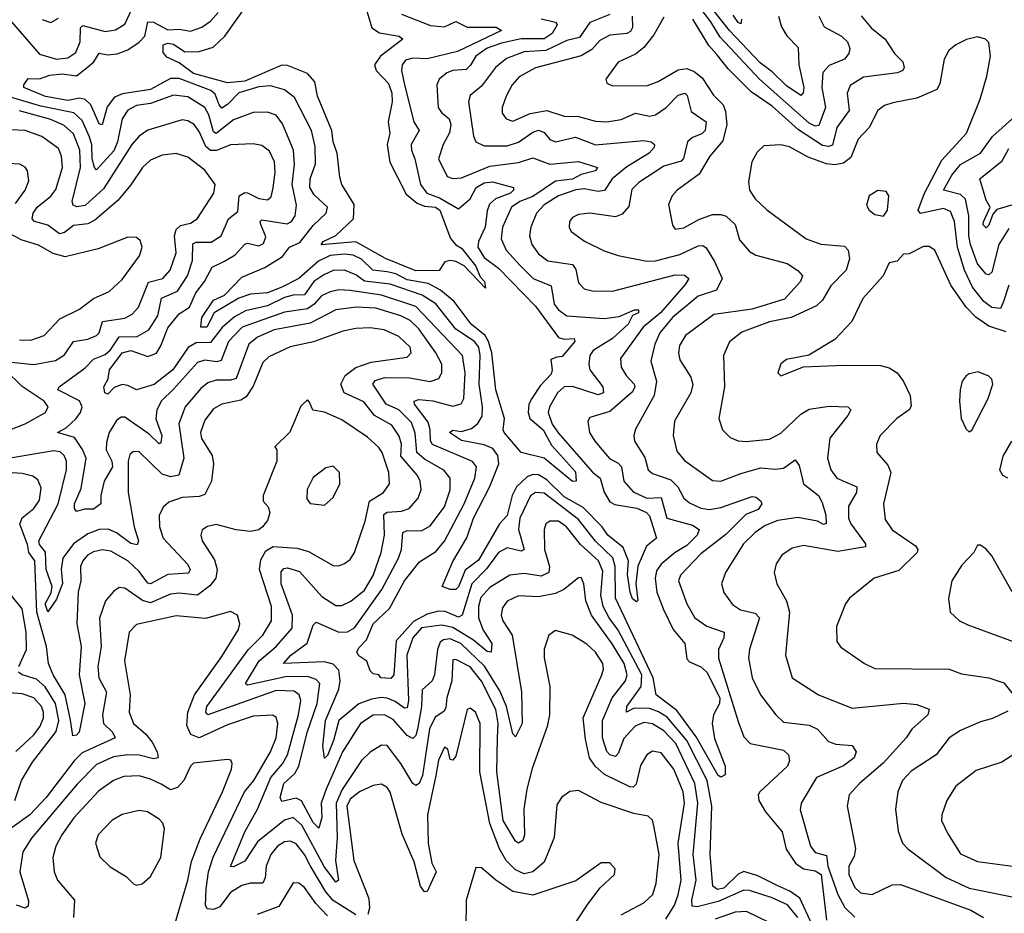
# Model space of a CAD drawing. Extents: x 1443846 to 1577407, y 839182 to 927291.
# Tile 430 of 535: x 1519406 to 1522859, y 914799 to 917933. Entities that reach past the tile are written whole.
import ezdxf

# ---------------------------------------------------------------- set-up
doc = ezdxf.new("R2010")
doc.units = 0

msp = doc.modelspace()

# ---------------------------------------------------------------- linework, layer by layer
at = {"layer": '0CON20XD'}
for points in [[(1522067.2, 917945), (1522078, 917908), (1522096.6, 917876.6), (1522135.6, 917835), (1522138.1, 917775), (1522155.4, 917695), (1522153.7, 917676.3), (1522145, 917666.9), (1522095, 917700.9), (1522045, 917750.4), (1522002.2, 917782.2), (1521894.9, 917894.9), (1521725, 918110.2)], [(1522207.8, 917945), (1522227.6, 917907.6), (1522287.9, 917875), (1522308.8, 917855), (1522317.6, 917832.4), (1522313.1, 917815), (1522297.8, 917795), (1522245, 917772.9), (1522222.5, 917747.5), (1522218.4, 917695), (1522231.3, 917625), (1522208.2, 917561.8), (1522195, 917559.4), (1522175, 917570.3), (1522000.7, 917725), (1521862.1, 917872.1), (1521829.5, 917925), (1521754.3, 918024.3)], [(1519355, 917939.3), (1519377.3, 917925), (1519475, 917812.5), (1519535, 917794.4), (1519575, 917799), (1519602.4, 917817.6), (1519617.3, 917855), (1519619, 917905), (1519627.4, 917912.6), (1519705, 917891.9), (1519742.1, 917897.9), (1519775, 917916.9), (1519801, 917975)], [(1520613.6, 917995), (1520641.1, 917905), (1520667.3, 917887.3), (1520736.2, 917875), (1520750, 917865), (1520670.6, 917805), (1520650, 917775), (1520655.6, 917755), (1520699.7, 917709.7), (1520710.8, 917675), (1520711.6, 917645), (1520697.5, 917575), (1520703.8, 917535), (1520694.9, 917495), (1520703.8, 917433.8), (1520760.7, 917320.7), (1520799.5, 917289.5), (1520825, 917279.6), (1520864.5, 917275), (1520879.5, 917265), (1520916.1, 917166.1), (1520935, 917143.6), (1520955, 917132.1), (1521005, 917069.1), (1521020.9, 917030.9), (1521035.6, 917014.4), (1521038.8, 916991.2), (1520965, 917069.4), (1520935, 917085.6), (1520915, 917088.8), (1520896.4, 917083.6), (1520877, 917053), (1520795, 917052.4), (1520688.4, 917095), (1520585, 917154.3), (1520463.1, 917143.1), (1520469.6, 917155), (1520515, 917175.7), (1520575.9, 917235), (1520579.1, 917285), (1520535.4, 917355), (1520528.9, 917381.1), (1520519.5, 917465), (1520504.9, 917504.9), (1520500.2, 917545), (1520450.2, 917665), (1520441.4, 917715), (1520415, 917744.8), (1520345, 917772.4), (1520325, 917773.9), (1520195, 917717.3), (1520135, 917711.5), (1520015, 917743.8), (1519965, 917782.1), (1519922, 917802), (1519908.5, 917818.5), (1519909.3, 917845), (1519925, 917851.2), (1519945, 917847.3), (1519985, 917820.7), (1520035, 917821.1), (1520083.7, 917836.3), (1520124.9, 917875.1), (1520199.8, 917980.2)], [(1520745, 917951.8), (1520846.8, 917913.2), (1520895, 917907.5), (1520935, 917926.6), (1520975, 917907.1), (1521076.4, 917906.4), (1521095.5, 917895), (1520941.1, 917821.1), (1520835, 917795.7), (1520785, 917798.1), (1520758.6, 917791.4), (1520746.6, 917775), (1520744.7, 917755.3), (1520754.8, 917705), (1520788, 917575), (1520806.2, 917545), (1520779.2, 917495), (1520779.5, 917475), (1520792, 917445), (1520811.6, 917355), (1520833.8, 917325), (1520877.8, 917307.8), (1520945, 917269.3), (1520985.1, 917304.9), (1521006.8, 917345), (1521035, 917360.7), (1521064.3, 917364.3), (1521138.1, 917345), (1521137.1, 917335), (1521126.6, 917325), (1521074.9, 917305.1), (1521053.8, 917286.2), (1521045, 917263.1), (1521037.6, 917205), (1521014.7, 917155), (1521012.2, 917135), (1521035, 917098.8), (1521085, 917061.7), (1521215, 916928.8), (1521295, 916818), (1521315, 916812.3), (1521350, 916815), (1521352.1, 916805), (1521307.9, 916752.1), (1521289, 916749), (1521268.1, 916741.9), (1521273.6, 916705), (1521270.1, 916689.9), (1521231.5, 916648.5), (1521202, 916605), (1521191.9, 916585), (1521188.4, 916555), (1521194.4, 916534.4), (1521241.7, 916495), (1521270.8, 916440.8), (1521355, 916348), (1521357.3, 916315), (1521345, 916313.3), (1521245.2, 916395.2), (1521165, 916415.3), (1521105.3, 916485.3), (1521101.3, 916495), (1521106.1, 916535), (1521075.3, 916635), (1521061.7, 916765), (1521050.4, 916805), (1521037.7, 916825), (1520988.8, 916865), (1520929.7, 916945), (1520881.9, 916985), (1520837.8, 917007.8), (1520765, 917020.4), (1520725, 917042.3), (1520695, 917048.6), (1520643.7, 917055), (1520605, 917093.6), (1520575, 917107.6), (1520545, 917111.2), (1520495, 917105.9), (1520453.8, 917086.2), (1520385, 917025.8), (1520325.3, 916994.7), (1520275, 916974.7), (1520215, 916970.6), (1520173.8, 916956.2), (1520087.6, 916905), (1520061.8, 916855), (1520040.9, 916855), (1520045, 916889.1), (1520085, 916949.8), (1520123.6, 916966.4), (1520185, 917030), (1520265, 917064.1), (1520327.9, 917102.1), (1520352.1, 917135), (1520388, 917152), (1520435, 917211.6), (1520480.4, 917255), (1520485.5, 917275), (1520438.3, 917318.3), (1520423.8, 917345), (1520424.8, 917375), (1520443, 917427), (1520442.3, 917487.8), (1520428.7, 917545), (1520370, 917660), (1520335, 917686.8), (1520285, 917701), (1520245, 917698), (1520173.8, 917676.2), (1520135, 917635.2), (1520115, 917623.3), (1520105, 917633.9), (1520091.6, 917671.6), (1520076.2, 917685), (1519965, 917726.6), (1519935, 917726.8), (1519865, 917687.8), (1519766.6, 917673.4), (1519738.1, 917661.9), (1519712.5, 917627.5), (1519695, 917564.4), (1519685, 917568.2), (1519655.7, 917635), (1519635, 917653.7), (1519615, 917657.9), (1519575, 917649.8), (1519496.5, 917663.5), (1519420.6, 917695), (1519420, 917705), (1519435, 917726.5), (1519475, 917725.6), (1519511.9, 917738.1), (1519555, 917743.6), (1519605, 917736), (1519642.6, 917765), (1519666.1, 917785), (1519684.4, 917815.6), (1519715, 917809.5), (1519747.2, 917812.8), (1519785, 917827.8), (1519825, 917853.9), (1519844.3, 917875.7), (1519855, 917925.3), (1519875, 917924.5), (1519925, 917896.9), (1519965, 917899.3), (1520005, 917893), (1520045, 917906.7), (1520075, 917927.4), (1520101.9, 917958.1)], [(1519485, 917933.9), (1519515, 917923.1), (1519541.7, 917938.2)], [(1521235, 917936.6), (1521284.7, 917924.7), (1521290.4, 917915), (1521273.5, 917885), (1521245, 917866.4), (1521165, 917865.7), (1521095, 917851.1), (1521045, 917833.4), (1521005.9, 917805), (1520986.4, 917773.6), (1520971.1, 917758.9), (1520925, 917755.2), (1520903.3, 917746.7), (1520877.3, 917725), (1520868.2, 917705), (1520873.4, 917625), (1520885, 917607.1), (1520912.4, 917585), (1520918.3, 917565), (1520913.3, 917536.7), (1520890.8, 917495), (1520874.2, 917445), (1520905, 917383.1), (1520925, 917376.6), (1520955, 917378.8), (1521055, 917419.5), (1521155, 917432.5), (1521205, 917448.6), (1521265, 917426.9), (1521365, 917435.7), (1521432.2, 917415), (1521425, 917403.2), (1521375, 917389.6), (1521345, 917373.7), (1521285, 917366.3), (1521205, 917312.9), (1521159.3, 917295), (1521130.8, 917275), (1521099, 917205), (1521094.2, 917165), (1521112.3, 917125), (1521160.6, 917070.6), (1521206.6, 917025), (1521269.4, 916999.4), (1521280.4, 916935), (1521295.3, 916915), (1521325, 916894.8), (1521455, 916884.8), (1521507.7, 916892.3), (1521562, 916915), (1521575.8, 916915), (1521575.4, 916905), (1521554.3, 916895.7), (1521539.8, 916865), (1521485, 916814.5), (1521417.2, 916772.8), (1521405.7, 916755), (1521401.2, 916725), (1521405.8, 916705), (1521451.3, 916645), (1521453.6, 916625), (1521435, 916616.9), (1521345, 916647.1), (1521315, 916645.3), (1521292, 916625), (1521263.9, 916575), (1521259.2, 916555), (1521273.1, 916515), (1521295, 916483), (1521415, 916345.9), (1521441.6, 916325), (1521455.8, 916275.8), (1521475, 916242.7), (1521492.8, 916232.8), (1521570.3, 916220.3), (1521604.3, 916205), (1521615, 916192.6), (1521639.2, 916115), (1521603.8, 916086.2), (1521573.1, 916016.9), (1521566, 915955), (1521573.3, 915896.7), (1521568.8, 915891.2), (1521555, 915902.5), (1521546.2, 915925), (1521537.7, 915987.7), (1521540.6, 916035), (1521522.3, 916082.3), (1521468.3, 916125), (1521448.9, 916155), (1521382, 916222), (1521315, 916259.7), (1521255, 916319.6), (1521225, 916337.1), (1521205, 916337.6), (1521185, 916330), (1521148.4, 916295), (1521133, 916265), (1521115.1, 916194.9), (1521088.3, 916165), (1521015, 916037.5), (1520967.5, 916002.5), (1520945, 915944.6), (1520935, 915935.3), (1520915, 915934.3), (1520887.5, 915945), (1520925, 916033.1), (1520973.7, 916116.3), (1520997.8, 916185), (1521054.4, 916295.6), (1521085.8, 916375), (1521083, 916405), (1521065, 916429.5), (1521035, 916442.2), (1520955, 916457), (1520913.3, 916485), (1520925, 916493.6), (1520955, 916489.4), (1520990.8, 916499.2), (1521013, 916517), (1521027.7, 916542.3), (1521028.9, 916575), (1521017.3, 916655), (1521021.1, 916755), (1521015.4, 916785), (1521000.4, 916805), (1520935, 916847.8), (1520865, 916936.3), (1520817.1, 916967.1), (1520705, 917005.1), (1520615, 917015.6), (1520585, 917038.2), (1520545, 917054.8), (1520505, 917053.8), (1520472.2, 917037.8)], [(1521475, 917950.7), (1521405, 917922.6), (1521369.5, 917870.5), (1521325, 917859.5), (1521250.6, 917825), (1521175, 917820.3), (1521112.8, 917797.2), (1521074.5, 917765.5), (1521025, 917699.7), (1520985, 917666.7), (1520980.3, 917645), (1520996.9, 917525), (1521005, 917504.5), (1521035, 917490.5), (1521115, 917490.5), (1521155, 917503.1), (1521205, 917538.4), (1521225, 917545.6), (1521245, 917536.9), (1521265, 917512.5), (1521285, 917504.8), (1521355, 917521.4), (1521425, 917494.5), (1521595, 917509.7), (1521620, 917505), (1521631.9, 917495), (1521630.9, 917485), (1521613.5, 917465), (1521535, 917417.5), (1521484, 917375), (1521456.3, 917333.7), (1521435, 917330), (1521385, 917339.7), (1521355.9, 917335.9), (1521295, 917314.8), (1521245, 917283.7), (1521218.2, 917255), (1521198.1, 917205), (1521193.8, 917175), (1521202.1, 917145), (1521225, 917111.6), (1521257.6, 917087.6), (1521345, 917074.2), (1521356.6, 917056.6), (1521365, 917010), (1521385, 916988.8), (1521415, 916981.6), (1521485, 916980.5), (1521705, 917038.3), (1521737.2, 917037.2), (1521752, 917025), (1521741.3, 917005), (1521653, 916905), (1521592.5, 916855), (1521513.3, 916745), (1521514.6, 916715), (1521532.5, 916685), (1521560.9, 916655), (1521563.2, 916645), (1521555, 916627.5), (1521475, 916559.5), (1521405, 916537.5), (1521397.8, 916525), (1521404.1, 916485), (1521422.3, 916455), (1521473.9, 916393.9), (1521505, 916377.7), (1521516.7, 916365), (1521524.3, 916314.3), (1521557.1, 916277.1), (1521605, 916254.6), (1521655, 916256.9), (1521675.2, 916185.2), (1521765, 916160.7), (1521789.1, 916145), (1521781.9, 916125), (1521745, 916089), (1521704.7, 916065), (1521655, 916023.2), (1521639.2, 916000.8), (1521633.8, 915975), (1521640.5, 915925), (1521664, 915865), (1521697.8, 915795), (1521738.2, 915745), (1521745, 915692.2), (1521755, 915681), (1521795, 915664.2), (1521815, 915645.1), (1521861.2, 915555), (1521859.7, 915535), (1521839.4, 915495), (1521834.7, 915465), (1521842.8, 915412.8), (1521880.3, 915315), (1521880, 915285), (1521865, 915277.1), (1521855, 915282.9), (1521778.5, 915418.5), (1521710.6, 915510.6), (1521637.8, 915565), (1521627.1, 915625), (1521494.9, 915905), (1521494.3, 916015), (1521485.7, 916045.7), (1521424.6, 916104.6), (1521365, 916180.6), (1521245, 916272.1), (1521215, 916275.2), (1521196.8, 916263.2), (1521160.2, 916185), (1521154.8, 916145), (1521174.5, 916075), (1521165, 916069.1), (1521115, 916081), (1521085, 916064.7), (1521042.3, 916007.7), (1520990.9, 915955), (1520958.1, 915845)], [(1521554.1, 917945), (1521554.9, 917905.1), (1521548.3, 917891.7), (1521535, 917884.2), (1521475, 917878.8), (1521440.2, 917859.8), (1521411.9, 917828.1), (1521375, 917806.3), (1521215, 917764.1), (1521157.5, 917732.5), (1521132.6, 917705), (1521112.1, 917665), (1521097.8, 917625), (1521097.3, 917605), (1521111.4, 917585), (1521135, 917576.8), (1521196.4, 917603.6), (1521255, 917614.5), (1521315, 917595.2), (1521365, 917594), (1521425, 917577.5), (1521465, 917575.2), (1521515, 917582.6), (1521565.2, 917605.3), (1521615, 917594.4), (1521635, 917598.8), (1521672.5, 917625), (1521715, 917668.2), (1521738.6, 917675), (1521746.6, 917666.6), (1521760.8, 917610.8), (1521812.9, 917575), (1521810, 917545), (1521797.7, 917532.3), (1521765, 917519.5), (1521747.8, 917505), (1521733.2, 917446.8), (1521725, 917436.4), (1521665, 917419.6), (1521577.6, 917362.4), (1521553, 917337), (1521541.8, 917278.2), (1521518.6, 917251.4), (1521495, 917241.9), (1521405, 917254.7), (1521365, 917250), (1521345, 917239.4), (1521334.5, 917225), (1521332.2, 917205), (1521339.8, 917189.8), (1521386.5, 917156.5), (1521455, 917122.7), (1521505, 917106.2), (1521605, 917086.7), (1521635, 917087.3), (1521720.5, 917109.5), (1521785, 917140), (1521801.2, 917141.2), (1521812.7, 917132.7), (1521842, 917085), (1521868.8, 917025), (1521850, 916985), (1521785, 916963.2), (1521695, 916889), (1521650.4, 916835), (1521632.8, 916795), (1521619.6, 916735), (1521639.1, 916665), (1521631, 916615), (1521565, 916497.5), (1521559.3, 916475), (1521562.3, 916455), (1521597.9, 916397.9), (1521609.6, 916355), (1521625, 916341.6), (1521689.9, 916319.9), (1521713.5, 916295), (1521735.2, 916255.2), (1521755, 916238.6), (1521795, 916219.6), (1521825, 916215.2), (1521865, 916222.2), (1521975, 916260.7), (1521988.3, 916258.3), (1522004.6, 916245), (1522007.9, 916235), (1521995.3, 916215), (1521952.3, 916197.7), (1521882.7, 916127.3), (1521795, 916059.4), (1521723.6, 915985), (1521715.9, 915965), (1521745, 915884.4), (1521773.8, 915835), (1521816.1, 915806.1), (1521876.2, 915785), (1521875.2, 915765), (1521855.9, 915725), (1521856, 915694), (1521925, 915471.4), (1521945, 915418.6), (1521968.1, 915395), (1522085, 915371.2), (1522102.4, 915355), (1522105.8, 915335), (1522098.6, 915315), (1522001.2, 915225), (1521996.1, 915215), (1521997.8, 915195), (1522021.6, 915155), (1522080, 915085), (1522094.3, 915024.3), (1522126.2, 914975), (1522155, 914955.5), (1522195, 914948.7), (1522216.7, 914935), (1522234.7, 914775)], [(1521665, 917941.9), (1521630.2, 917879.8), (1521594.4, 917835.6), (1521565, 917812.3), (1521505, 917784.4), (1521461.2, 917725), (1521465, 917710), (1521485, 917701.4), (1521607.3, 917702.7), (1521645, 917716.2), (1521715, 917757.5), (1521745, 917762.1), (1521771.5, 917751.5), (1521799.1, 917729.1), (1521838.6, 917668.6), (1521872.5, 917635), (1521881.3, 917611.3), (1521885.6, 917565), (1521871.7, 917508.3), (1521826, 917455), (1521788.6, 917391.4), (1521711.9, 917335), (1521694.4, 917315), (1521681.1, 917285), (1521695, 917212.5), (1521705, 917198.6), (1521735, 917203.4), (1521787.4, 917232.6), (1521835, 917249.8), (1521865, 917250.4), (1521883.9, 917243.9), (1521914.7, 917215), (1521930.6, 917160.6), (1521965, 917120), (1521987.4, 917107.4), (1522097.7, 917077.7), (1522135, 917053.8), (1522151.5, 917035), (1522143.8, 917015), (1522087.5, 916952.5), (1521975, 916917.6), (1521840.3, 916899.7), (1521740.9, 916825), (1521720.1, 916789.9), (1521715.8, 916765), (1521720.3, 916740.3), (1521759.6, 916679.6), (1521766.8, 916653.2), (1521760, 916625), (1521701.8, 916525), (1521697.7, 916475), (1521710.5, 916420.5), (1521737.2, 916387.2), (1521835, 916317.2), (1521865, 916315.3), (1521935, 916341.2), (1522005, 916361.4), (1522055, 916356.5), (1522085, 916360), (1522125, 916390), (1522139.6, 916369.6), (1522154.1, 916305), (1522207.1, 916265), (1522220.4, 916240.4), (1522233, 916195), (1522234.3, 916165.7), (1522225, 916163.1), (1522204, 916174), (1522135, 916187.6), (1522065, 916177.1), (1522020.2, 916159.8), (1521984.8, 916135), (1521944.7, 916095), (1521880.9, 915995), (1521867.3, 915955), (1521874.7, 915924.7), (1521905, 915882.5), (1521933.6, 915863.6), (1521985, 915851.6), (1522000, 915835), (1521965, 915726), (1521961.7, 915695), (1521974.2, 915625), (1522003.9, 915565), (1522057.1, 915495), (1522085, 915469.6), (1522175, 915459.1), (1522203.3, 915445), (1522242, 915402), (1522267.7, 915392.3), (1522325, 915387.8), (1522338.9, 915365), (1522331.8, 915345), (1522295, 915316.7), (1522199.6, 915275), (1522146.2, 915185), (1522142.7, 915162.7), (1522178.9, 915035), (1522195, 915013.1), (1522235, 915002.2), (1522239.7, 914965), (1522274.7, 914864.7), (1522299.9, 914819.9), (1522335, 914786.3)], [(1522357, 917947), (1522392.3, 917905), (1522441.2, 917865), (1522474.2, 917815), (1522502.5, 917785), (1522507.5, 917765), (1522502.5, 917755), (1522483.9, 917746.1), (1522365, 917731.9), (1522318.1, 917701.9), (1522307.5, 917675), (1522314.8, 917615), (1522271.1, 917555), (1522256.7, 917493.3), (1522242.1, 917487.9), (1522221.6, 917491.6), (1522136.9, 917546.9), (1522045, 917629.2), (1521970.5, 917680.5), (1521890.3, 917760.3), (1521850.9, 917810.9), (1521822.7, 917842.7), (1521766.5, 917935)], [(1521937.3, 917935), (1521935, 917918.6), (1521925, 917923.4), (1521908.5, 917948.5)], [(1522875, 917002.5), (1522855.5, 916944.5), (1522845, 916920.3), (1522815, 916923.5), (1522787, 916945), (1522747.7, 916995), (1522719.3, 917055), (1522695.1, 917135), (1522683.9, 917225), (1522670.6, 917260.6), (1522645, 917270.7), (1522565, 917253.9), (1522556.8, 917265), (1522578.9, 917325), (1522639.5, 917440.5), (1522726, 917535), (1522774.2, 917654.2), (1522797.5, 917735), (1522810.6, 917805), (1522805, 917852.5), (1522792.5, 917865), (1522765, 917872.5), (1522726.8, 917863.2), (1522688.8, 917845), (1522664.2, 917825), (1522647.8, 917795), (1522632.3, 917707.7), (1522621.7, 917688.3), (1522551.9, 917658.1), (1522468, 917642), (1522438.3, 917631.7), (1522415.7, 917614.3), (1522385.3, 917555), (1522346, 917514), (1522320.7, 917449.3), (1522295, 917430), (1522264.3, 917424.3), (1522235, 917427.7), (1522171.1, 917451.1), (1522105, 917486.9), (1522075.6, 917494.4), (1522015, 917490.6), (1521991.9, 917468.1), (1521973.6, 917435), (1521961.8, 917365), (1521965.5, 917335), (1521985.5, 917305), (1522025.8, 917265.8), (1522164.4, 917165), (1522215, 917145.9), (1522298.7, 917138.7), (1522311.2, 917125), (1522315.7, 917094.3), (1522304.1, 917055), (1522250.8, 916999.2), (1522221.1, 916948.9), (1522200.2, 916929.8), (1522111.8, 916888.2), (1522035, 916873.6), (1521937.8, 916837.8), (1521895, 916803.3), (1521873.8, 916755), (1521878, 916645), (1521858.2, 916535), (1521870, 916495), (1521897.8, 916467.8), (1521925, 916456.2), (1521953.3, 916453.3), (1522035, 916462.2), (1522075, 916483.2), (1522145, 916550), (1522175, 916567.5), (1522245, 916578.2), (1522310, 916575), (1522320, 916565), (1522310.5, 916545), (1522247.2, 916465), (1522239.3, 916395), (1522250.4, 916355), (1522271.3, 916325), (1522341.8, 916295), (1522340.6, 916275), (1522312.7, 916227.3), (1522312.5, 916185), (1522320.3, 916165), (1522371.8, 916095), (1522372, 916085), (1522275, 916068), (1522155, 916088.8), (1522115, 916079.6), (1522078.6, 916055), (1522058.9, 916025), (1522052.2, 915995), (1522061.1, 915955), (1522095.4, 915895), (1522105.3, 915855.3), (1522090.9, 915705), (1522114.7, 915624.7), (1522207.5, 915565), (1522325, 915518.2), (1522505, 915536.8), (1522551.7, 915531.7), (1522595.8, 915515), (1522590.5, 915495), (1522534.5, 915445.5), (1522514.1, 915415), (1522433.7, 915326.3), (1522350.4, 915255), (1522314.5, 915215), (1522307.3, 915175), (1522337, 915027), (1522331.7, 914998.3), (1522313.4, 914965), (1522314, 914935), (1522335, 914890), (1522355, 914871.1), (1522395, 914865.3), (1522465, 914898.9), (1522495, 914900), (1522740.9, 914810.9), (1522785.6, 914785)], [(1520472.2, 917037.8), (1520437, 917015), (1520405, 916968.4), (1520365, 916967.4), (1520335, 916958.3), (1520275, 916929.9), (1520197.7, 916912.3), (1520159, 916891.1), (1520116.3, 916853.7), (1520075, 916800.7), (1520025, 916800.1), (1519996.1, 916783.9), (1519942.3, 916705), (1519876.8, 916653.2), (1519815, 916634.6), (1519785, 916650.3), (1519765, 916653.2), (1519736.8, 916643.2), (1519715, 916620), (1519704.6, 916625), (1519700.8, 916645), (1519716.1, 916673.9), (1519721, 916705), (1519765, 916764.8), (1519795, 916773.2), (1519855, 916751.8), (1519885, 916764.1), (1519901, 916789), (1519925, 916853), (1519965, 916901.1), (1520001.7, 916925), (1520022.9, 916975), (1520054.4, 917015), (1520080.3, 917065), (1520124.3, 917085.7), (1520161.5, 917108.5), (1520195, 917145.4), (1520205, 917148.8), (1520245, 917139.7), (1520261.3, 917148.7), (1520268.9, 917171.1), (1520251.1, 917215), (1520249.3, 917225), (1520255, 917231.5), (1520343.3, 917216.7), (1520359.4, 917225), (1520372.2, 917245), (1520377, 917283), (1520361.8, 917355), (1520369.4, 917425), (1520366.4, 917475), (1520327.5, 917567.5), (1520305, 917598.2), (1520275, 917609.3), (1520225, 917607.6), (1520155, 917582.2), (1520095, 917534.4), (1520085, 917539.7), (1520069.2, 917599.2), (1520055.3, 917625.3), (1519995, 917662.1), (1519945, 917668.3), (1519865, 917639.6), (1519815, 917631.6), (1519785, 917615.3), (1519765, 917585.4), (1519748.9, 917505), (1519736.4, 917473.6), (1519675, 917406.4), (1519668.2, 917415), (1519659.8, 917445), (1519658.7, 917495), (1519649, 917525), (1519625, 917580), (1519595.9, 917605.9), (1519479.8, 917629.8), (1519365, 917664.2)], [(1522875, 917200.3), (1522839.6, 917145), (1522815, 917047.5), (1522805, 917038.5), (1522795, 917040.7), (1522765, 917076.7), (1522740.2, 917145), (1522734.4, 917175), (1522734.9, 917244.9), (1522723.2, 917303.2), (1522705, 917319.5), (1522646, 917335), (1522675, 917387.6), (1522705, 917425.6), (1522775.3, 917465), (1522816.9, 917523.1), (1522930.4, 917625)], [(1520958.1, 915845), (1520945, 915837.8), (1520897.4, 915857.4), (1520875, 915858.4), (1520835, 915847.8), (1520787.2, 915822.8), (1520726.5, 915755), (1520718.1, 915635), (1520707.7, 915622.3), (1520672.5, 915625), (1520665, 915635.8), (1520645, 915638.8), (1520635, 915650), (1520623.2, 915683.2), (1520595, 915702.2), (1520588.6, 915715), (1520595, 915730.3), (1520621.6, 915758.4), (1520645.6, 915815), (1520702.1, 915867.9), (1520755, 915965.7), (1520808.1, 916031.9), (1520865, 916068.6), (1520895, 916104.7), (1520965, 916235.3), (1521002.5, 916325), (1521007.6, 916365), (1520994.1, 916384.1), (1520853.1, 916443.1), (1520846.2, 916456.2), (1520845.7, 916495), (1520838.2, 916521.8), (1520790.4, 916585), (1520789.5, 916595), (1520805, 916601.6), (1520855, 916595.9), (1520925, 916577.4), (1520953.8, 916586.2), (1520963.2, 916605), (1520968.2, 916695), (1520959.1, 916755), (1520795, 916927.6), (1520675, 916966.5), (1520565, 916983), (1520525, 916985.5), (1520495, 916979.1), (1520464.7, 916965), (1520438.5, 916935), (1520415, 916919), (1520335, 916907.7), (1520186.3, 916855), (1520137.6, 916805), (1520112.1, 916737.9), (1520096.9, 916733.1), (1520055, 916739.2), (1520029, 916731), (1519945, 916637.4), (1519903.3, 916596.7), (1519886.8, 916565), (1519883.6, 916533.6), (1519904.3, 916475), (1519901.1, 916448.9), (1519895, 916446.2), (1519859.9, 916479.9), (1519775, 916539.4), (1519761.1, 916538.9), (1519745, 916527.8), (1519720, 916485), (1519709.8, 916450.2), (1519708.9, 916425), (1519728.6, 916385), (1519730.9, 916365), (1519702.3, 916315), (1519690.5, 916265), (1519690, 916235), (1519665, 916216.5), (1519633.3, 916216.7), (1519605, 916208), (1519598.3, 916218.3), (1519598.5, 916235), (1519620.8, 916289.2), (1519638.3, 916395), (1519626.2, 916426.2), (1519598, 916468), (1519538.8, 916485), (1519568.3, 916501.7), (1519603.6, 916535), (1519619.2, 916555), (1519625.2, 916575), (1519615, 916596.1), (1519539.4, 916635), (1519544.3, 916645), (1519635, 916712.6), (1519665, 916742.8), (1519705, 916758.8), (1519724.1, 916775), (1519755, 916820.8), (1519817.4, 916822.6), (1519858.1, 916845), (1519890.5, 916895), (1519903, 916957), (1519958.8, 916981.2), (1519994.7, 917034.7), (1520012, 917088), (1520013.5, 917146.5), (1520025, 917153.1), (1520077.4, 917152.6), (1520112.8, 917175), (1520138.6, 917235), (1520170.2, 917259.8), (1520175.8, 917315), (1520195, 917326.9), (1520205, 917326.4), (1520245, 917306.1), (1520275, 917301.6), (1520288.2, 917311.8), (1520295, 917343.3), (1520301.7, 917398.3), (1520299.4, 917435), (1520282.3, 917472.3), (1520255, 917492.2), (1520225, 917497.6), (1520145, 917494), (1520095.6, 917474.5), (1520075, 917474.4), (1520058.7, 917488.7), (1520035, 917541.3), (1520017.6, 917565), (1519995, 917578.2), (1519975, 917581.6), (1519855, 917546.1), (1519825, 917524.7), (1519798.5, 917495), (1519700, 917340), (1519635, 917281.5), (1519606.4, 917276.4), (1519592.8, 917282.8), (1519590.2, 917295), (1519619.3, 917415), (1519617.2, 917475), (1519595, 917532.2), (1519561.5, 917561.5), (1519515, 917582.8), (1519405, 917613.6)], [(1519342.9, 916735), (1519455, 916723.6), (1519531.7, 916738.3), (1519562.4, 916757.6), (1519594.5, 916805), (1519645, 916813.2), (1519675, 916825.8), (1519684.8, 916835.2), (1519696.2, 916875), (1519775, 916886.7), (1519799.9, 916900.1), (1519821.9, 916925), (1519857.1, 917012.9), (1519907.5, 917025), (1519934, 917055), (1519954.5, 917115), (1519948.7, 917175), (1519955, 917197.3), (1519969.2, 917210.8), (1520005, 917219.7), (1520027.7, 917235), (1520086.2, 917325), (1520091.1, 917355), (1520055.4, 917405), (1519995, 917450.7), (1519955, 917463.5), (1519905, 917458.4), (1519865, 917440.6), (1519835.9, 917415), (1519795, 917353.8), (1519750.5, 917299.5), (1519669.7, 917230.3), (1519645, 917217.4), (1519595, 917211.3), (1519562.9, 917187.1), (1519545, 917182.2), (1519505, 917213), (1519457.1, 917225), (1519449.1, 917235), (1519453.5, 917255), (1519467, 917275), (1519515, 917313.6), (1519533, 917337), (1519556.4, 917415), (1519552.6, 917455), (1519541.6, 917481.6), (1519483.6, 917523.6), (1519425, 917544.4), (1519375, 917547)], [(1522925, 917294.2), (1522832.4, 917267.6), (1522818.9, 917251.1), (1522805, 917212.3), (1522795, 917203.2), (1522785, 917213.8), (1522785.4, 917224.6), (1522808.8, 917275), (1522795, 917300), (1522773.5, 917375), (1522851.5, 917438.5), (1522875, 917480.9)], [(1519391.2, 917288.8), (1519424.7, 917335), (1519437.9, 917367.9), (1519433.1, 917403.1), (1519425, 917416), (1519406.6, 917426.6), (1519365, 917428.5)], [(1522435, 917243.8), (1522449.2, 917265), (1522453.3, 917315), (1522445, 917330), (1522415, 917333.8), (1522385, 917315.8), (1522375, 917282.5), (1522384.6, 917264.6), (1522405, 917250), (1522435, 917243.8)], [(1519405, 916810.5), (1519445, 916809.2), (1519491.1, 916825), (1519546.2, 916883.8), (1519615, 916917.5), (1519664.7, 916955.3), (1519719.3, 916979.3), (1519765, 917022.2), (1519825.6, 917105), (1519835.8, 917135), (1519828.8, 917158.8), (1519815, 917168.8), (1519785, 917170), (1519681.1, 917128.9), (1519565, 917101.8), (1519522.8, 917112.8), (1519472.1, 917142.1), (1519411.4, 917161.4), (1519372.2, 917182.2)], [(1522865, 916838.7), (1522805, 916858.7), (1522759.3, 916889.3), (1522725, 916924.7), (1522671.5, 917001.5), (1522615, 917124.3), (1522595, 917137.1), (1522575, 917137.1), (1522525, 917112), (1522505, 917111.2), (1522483.6, 917086.4), (1522455, 917080), (1522433.5, 917035), (1522362.9, 916955), (1522323.8, 916875), (1522265, 916811.9), (1522173.1, 916756.9), (1522095, 916741.2), (1522075, 916726.7), (1522064, 916695), (1522075, 916683.8), (1522155, 916716), (1522295, 916721.2), (1522425, 916720.3), (1522455, 916712.3), (1522482.5, 916695), (1522504.8, 916664.8), (1522528.7, 916615), (1522532.2, 916577.8), (1522525.2, 916564.8), (1522481.9, 916535), (1522423.3, 916475), (1522410.6, 916445), (1522411.9, 916415), (1522450.9, 916370.9), (1522461.1, 916345), (1522435.4, 916235), (1522440.6, 916180.6), (1522465, 916144.6), (1522547.9, 916087.9), (1522555.4, 916075), (1522553.3, 916065), (1522489.1, 916000.9), (1522402.5, 915975), (1522315.4, 915904.6), (1522301.4, 915885), (1522270, 915805), (1522271.9, 915751.9), (1522285, 915732.5), (1522368, 915675), (1522405, 915657.3), (1522665, 915655.5), (1522709.2, 915639.2), (1522805, 915625.3), (1522857.4, 915607.4), (1522899.5, 915555)], [(1522185, 914758.8), (1522141.9, 914851.9), (1522106.8, 914876.8), (1522065, 914895.1), (1521995, 914930.3), (1521945, 914945.5), (1521925, 914937), (1521875, 914888), (1521853.1, 914883.1), (1521836.2, 914895), (1521827.5, 915005), (1521832.9, 915175), (1521816.9, 915265), (1521744.9, 915405), (1521676.6, 915486.6), (1521646.3, 915506.3), (1521615, 915517.3), (1521561.3, 915518.7), (1521534, 915505), (1521534.8, 915525), (1521584.9, 915595), (1521587.6, 915635), (1521505, 915792.5), (1521472.6, 915835), (1521452.4, 915875), (1521444.1, 915915), (1521451.3, 915998.7), (1521435.5, 916035), (1521372.8, 916092.8), (1521323.7, 916155), (1521295, 916173.9), (1521264.4, 916175), (1521251.5, 916165), (1521244.7, 916145), (1521245.7, 916075), (1521263.4, 916015), (1521261.9, 915995), (1521235, 915981.7), (1521175, 915991.3), (1521125, 915984.8), (1521055, 915942.4), (1521022.8, 915907.2), (1521014.9, 915875), (1521014.9, 915835), (1521031.7, 915791.7), (1521062.1, 915745), (1521059.4, 915715), (1521045, 915717.1), (1520997.4, 915757.4), (1520925, 915802), (1520885, 915809.3), (1520815, 915800.4), (1520784, 915765), (1520763.5, 915705), (1520769.1, 915545), (1520765, 915520.4), (1520755, 915518.8), (1520722.3, 915542.3), (1520695, 915553.2), (1520673.9, 915556.1), (1520640.1, 915549.9), (1520595, 915534.3), (1520524.4, 915475.5), (1520506.7, 915405), (1520485, 915352.9), (1520475, 915342.9), (1520468.8, 915385), (1520478.4, 915475), (1520525.5, 915585), (1520529.4, 915615), (1520525, 915652.1), (1520505, 915672.8), (1520475, 915681), (1520330.8, 915675), (1520356.4, 915705), (1520413.9, 915746.1), (1520435, 915810), (1520445, 915820), (1520525, 915785.6), (1520555, 915786.6), (1520579.4, 915800.6), (1520675.5, 915934.5), (1520734.5, 916045), (1520745.2, 916075.2), (1520749.6, 916135), (1520765, 916142), (1520815, 916140.2), (1520845, 916158.6), (1520895.5, 916225), (1520915, 916284), (1520915.2, 916325.2), (1520893.6, 916353.6), (1520825, 916392.4), (1520798.4, 916415), (1520793, 916483), (1520780, 916520), (1520735, 916564.8), (1520690.5, 916585), (1520644.1, 916655), (1520652.4, 916667.6), (1520685, 916678.6), (1520773.2, 916676.8), (1520845, 916664), (1520875.3, 916675), (1520886.3, 916695), (1520885.7, 916725), (1520865.2, 916765), (1520805, 916849), (1520775, 916878.2), (1520742.1, 916895), (1520655, 916921.2), (1520585.5, 916924.5), (1520515, 916915.5), (1520425, 916869.3), (1520297.8, 916845), (1520239.9, 916820.1), (1520208.8, 916795), (1520164.9, 916675.1), (1520145, 916668.9), (1520095, 916669.1), (1520065, 916659.1), (1520040.7, 916639.3), (1519985.7, 916575), (1519964.4, 916515.6), (1519980.9, 916395), (1519964.1, 916335.9), (1519935, 916330), (1519905, 916339.8), (1519825, 916417.3), (1519805, 916418.9), (1519791.7, 916408.3), (1519786.7, 916385), (1519786.3, 916275), (1519806.7, 916155), (1519822.4, 916105), (1519818.3, 916091.7), (1519795, 916096.2), (1519745, 916134.1), (1519716.4, 916146.4), (1519685, 916144.8), (1519645, 916130.1), (1519595, 916095.5), (1519556.6, 916045), (1519550.9, 916005), (1519556.4, 915956.4), (1519535, 915901.4), (1519505, 915856), (1519494.9, 915885), (1519516.7, 915923.3), (1519519.4, 915945), (1519498.7, 916005), (1519496.3, 916066.3), (1519475, 916092.2), (1519473.1, 916105), (1519540.1, 916235), (1519570, 916355), (1519570, 916385), (1519561.9, 916405), (1519547.2, 916417.2), (1519525, 916420.7), (1519365, 916393.8)], [(1522134.6, 914785), (1522098.5, 914828.5), (1522045, 914854.1), (1521965, 914879.5), (1521945, 914880.5), (1521855, 914840.6), (1521782.1, 914822.1), (1521764.1, 914824.1), (1521762.8, 914845), (1521778.5, 914915), (1521768.1, 915005), (1521783.5, 915185), (1521773.7, 915255), (1521707.1, 915395), (1521665, 915439.2), (1521625, 915464.2), (1521595, 915468.8), (1521563.9, 915455), (1521525, 915412.7), (1521505, 915359.5), (1521495, 915349.3), (1521475, 915354.7), (1521465, 915367.3), (1521449.4, 915415), (1521449.3, 915475), (1521483, 915555), (1521530.4, 915615), (1521536.5, 915635), (1521525.4, 915675), (1521484, 915744), (1521410.7, 915845), (1521391.6, 915895), (1521384.5, 915955), (1521375, 915977.1), (1521365, 915975.7), (1521314.4, 915935), (1521285, 915920.3), (1521225, 915909), (1521155, 915912.1), (1521115, 915893.8), (1521099, 915871), (1521094.1, 915845), (1521100.3, 915825), (1521132.7, 915775), (1521165.8, 915575.8), (1521168.1, 915465), (1521145, 915418.6), (1521135, 915428.8), (1521113.5, 915525), (1521089.7, 915579.7), (1521036.2, 915666.2), (1520952.8, 915745), (1520915, 915761.5), (1520891.8, 915758.2), (1520880.1, 915749.9), (1520870.5, 915725), (1520860.5, 915635), (1520852.1, 915615), (1520817, 915583), (1520815.2, 915525), (1520800.9, 915445), (1520795, 915423.1), (1520785, 915412.8), (1520765, 915422.7), (1520715, 915479.3), (1520685, 915495.2), (1520645, 915493.7), (1520601.2, 915465), (1520538, 915365), (1520480.5, 915235), (1520462.6, 915185), (1520464.9, 915135), (1520455, 915097.5), (1520435, 915118), (1520393.8, 915193.8), (1520375, 915202.6), (1520325, 915191.6), (1520318.9, 915205), (1520332.1, 915255), (1520370.2, 915289.8), (1520384.6, 915315), (1520413.4, 915433.4), (1520449.2, 915535), (1520458, 915605), (1520445, 915619.3), (1520415, 915630), (1520338.2, 915628.2), (1520205, 915598.8), (1520197.5, 915605), (1520245.2, 915685), (1520305.6, 915735), (1520361.3, 915798.7), (1520362.9, 915845), (1520322.4, 915955), (1520322.7, 915997.3), (1520331.7, 916008.3), (1520345, 916011.1), (1520387.5, 915997.5), (1520465, 915910.5), (1520515, 915878.8), (1520535, 915878.9), (1520566.6, 915893.4), (1520615, 915933), (1520645, 915983.9), (1520673.1, 916065), (1520685.5, 916125), (1520682.7, 916197.3), (1520695, 916205.8), (1520745, 916209), (1520771.4, 916218.6), (1520802.7, 916255), (1520813.5, 916285), (1520810.2, 916315), (1520800.4, 916335), (1520742.8, 916402.8), (1520744.6, 916445), (1520736.9, 916473.1), (1520711, 916511), (1520650.2, 916545), (1520612.6, 916592.6), (1520543.4, 916625), (1520531.6, 916655), (1520547.5, 916685), (1520585, 916713.8), (1520638.3, 916731.7), (1520765, 916749.2), (1520779.2, 916765), (1520775, 916784.2), (1520735, 916822.4), (1520684.3, 916845), (1520635, 916852.9), (1520585, 916850.5), (1520539.3, 916840.7), (1520436.7, 916803.3), (1520354.1, 916785.9), (1520279.5, 916750.5), (1520258.7, 916731.3), (1520225, 916647.5), (1520199.7, 916610.3), (1520181.1, 916598.9), (1520114.8, 916585.2), (1520085, 916568.2), (1520055, 916528.2), (1520040.2, 916485), (1520043.8, 916463.8), (1520081, 916405), (1520085.8, 916375), (1520078.3, 916315), (1520055, 916268.1), (1520035, 916260.4), (1519975, 916257), (1519928.8, 916241.2), (1519909.6, 916225), (1519894.8, 916195.2), (1519896.4, 916155), (1519908.4, 916115), (1519995, 916022.5), (1520003.8, 916005), (1519997.8, 915992.2), (1519925, 915987.2), (1519865, 915954.3), (1519855, 915957.2), (1519825, 915997.7), (1519785, 916035.6), (1519725, 916069.8), (1519695, 916073.4), (1519665, 916066.6), (1519643.8, 916055), (1519626.9, 916035), (1519619.5, 916015), (1519619.6, 915965), (1519610.7, 915925), (1519606.5, 915815), (1519621, 915735), (1519613.9, 915635), (1519633.7, 915535), (1519614.7, 915435), (1519605, 915424.3), (1519591.9, 915421.9), (1519583.9, 915476.1), (1519565.1, 915565.1), (1519523.5, 915635), (1519507.1, 915675), (1519499.4, 915735), (1519465.3, 915855), (1519459.4, 916035), (1519437.7, 916065), (1519433, 916093), (1519405.9, 916164.1), (1519414.4, 916185.6), (1519455, 916219.2), (1519475, 916248.5), (1519480.9, 916290.9), (1519469.4, 916319.4), (1519452.4, 916332.4), (1519415, 916341.3), (1519186.9, 916356.9)], [(1519365, 916492.9), (1519425, 916515.2), (1519496.2, 916555), (1519505.3, 916575), (1519491.9, 916595), (1519415, 916646.8), (1519355.3, 916705)], [(1522735, 916487.5), (1522745, 916493.3), (1522802.5, 916605), (1522818, 916655), (1522815, 916672.5), (1522805, 916683.3), (1522767.7, 916697.7), (1522735, 916691.2), (1522725, 916683.8), (1522711.4, 916665), (1522704.5, 916635), (1522701.8, 916595), (1522708.1, 916535), (1522725, 916496.7), (1522735, 916487.5)], [(1521671.2, 914778.8), (1521702, 914828), (1521715, 914863.6), (1521725.2, 914915), (1521714.9, 915045), (1521736.8, 915185), (1521733.1, 915225), (1521699.6, 915305), (1521655, 915361.8), (1521625, 915367.9), (1521605, 915354.5), (1521582.4, 915317.6), (1521568.3, 915251.7), (1521557.8, 915242.2), (1521545, 915243), (1521456.2, 915286.2), (1521424.3, 915315), (1521404.5, 915345), (1521389.9, 915410.1), (1521382.4, 915485), (1521447.6, 915635), (1521453.3, 915655), (1521450.3, 915675), (1521424.7, 915715), (1521395, 915743.1), (1521343.8, 915775), (1521285, 915790.6), (1521261.9, 915775), (1521244.7, 915725.3), (1521245.3, 915695), (1521265.3, 915595), (1521264, 915495), (1521255.8, 915454.2), (1521203, 915307), (1521184.8, 915235), (1521174, 915165), (1521176.1, 915075), (1521170.7, 915055), (1521155, 915045.4), (1521145, 915052.3), (1521101.7, 915125), (1521079, 915295), (1521081.1, 915415), (1521083.7, 915465), (1521075.5, 915514.5), (1521025, 915613.9), (1520985, 915663.4), (1520935, 915689.7), (1520925, 915687.7), (1520921.6, 915615), (1520903.8, 915555), (1520899.9, 915520.1), (1520892.8, 915507.2), (1520862.7, 915487.3), (1520843.5, 915446.5), (1520817.9, 915282.1), (1520806.3, 915255), (1520795, 915247.7), (1520785, 915254.4), (1520742.9, 915325), (1520695, 915387.7), (1520675, 915389.2), (1520635, 915364.7), (1520605, 915334.7), (1520536.3, 915233.7), (1520515.1, 915185), (1520519.7, 915065), (1520513.6, 914985), (1520523.3, 914915), (1520515, 914908.2), (1520473.5, 914963.5), (1520395, 915108.3), (1520364.8, 915134.8), (1520335, 915125.5), (1520239.9, 915050.1), (1520195, 914981.9), (1520155, 914962), (1520145, 914962.9), (1520195, 915085.5), (1520240.2, 915165), (1520287, 915275), (1520327.1, 915322.9), (1520344.6, 915355), (1520384, 915495), (1520392, 915545), (1520385.4, 915565.4), (1520368.1, 915578.1), (1520305, 915580.5), (1520065, 915494.8), (1520058.7, 915505), (1520062.6, 915525), (1520105.9, 915585), (1520207.1, 915722.9), (1520259, 915775), (1520288.4, 915825), (1520288.4, 915875), (1520246.2, 916005), (1520251.6, 916038.4), (1520269.3, 916070.7), (1520295, 916085.6), (1520379.4, 916079.4), (1520418.5, 916068.5), (1520505, 916019.1), (1520525, 916017.5), (1520545, 916025.5), (1520565, 916039.5), (1520580, 916065), (1520617, 916175), (1520632.4, 916245), (1520681.5, 916275), (1520702.5, 916305), (1520699.8, 916345), (1520676.8, 916415), (1520665, 916432.3), (1520625, 916469.3), (1520535, 916529.6), (1520475, 916556.2), (1520434, 916564), (1520421.7, 916591.7), (1520415, 916600), (1520391.7, 916578.3), (1520353.6, 916486.4), (1520300, 916435), (1520307.5, 916425), (1520307.5, 916385), (1520260, 916265), (1520260, 916245), (1520277.5, 916225), (1520283.3, 916203.3), (1520275, 916176.7), (1520257.5, 916155), (1520245, 916144.4), (1520215, 916137.8), (1520165, 916143.5), (1520095, 916162.2), (1520064.7, 916155.3), (1520046.2, 916143.8), (1520041.5, 916125), (1520045.4, 916105), (1520088.9, 916038.9), (1520098.8, 916005), (1520093.2, 915975), (1520072.1, 915947.9), (1520029.4, 915915), (1519965, 915921.8), (1519935, 915918.9), (1519865, 915888), (1519836.8, 915896.8), (1519775, 915939.1), (1519755, 915941.5), (1519735, 915928.1), (1519707.1, 915895), (1519685.2, 915834.8), (1519691.3, 915735), (1519679.3, 915665), (1519683, 915625), (1519710.3, 915575), (1519695.6, 915495), (1519699.2, 915465), (1519730.8, 915435), (1519740.4, 915415), (1519625, 915362.5), (1519596.4, 915333.6), (1519498.4, 915205), (1519441.1, 915145), (1519379.3, 915100.7)], [(1522870.9, 916325), (1522853.9, 916335), (1522843.1, 916353.1), (1522855, 916402.2), (1522885.2, 916454.8)], [(1520475, 916230.8), (1520505, 916258), (1520528.1, 916305), (1520527.1, 916345), (1520505, 916367.5), (1520479.1, 916360.9), (1520435, 916328), (1520414.1, 916285), (1520413.1, 916253.1), (1520425, 916236.2), (1520475, 916230.8)], [(1522886.9, 915926.9), (1522815, 916052.5), (1522795, 916076.7), (1522775, 916090), (1522765, 916090), (1522752.5, 916065), (1522710.2, 916019.8), (1522674.4, 915965), (1522662.7, 915902.7), (1522668.8, 915855), (1522701.2, 915825), (1522731.1, 915811.1), (1522925, 915740)], [(1519402.9, 915665), (1519429.8, 915725), (1519428.9, 915785), (1519415, 915867.3), (1519375.9, 915915)], [(1520585, 914793.4), (1520505, 914844.6), (1520479.4, 914875), (1520425, 914967.2), (1520405, 915005.7), (1520375, 915042.8), (1520355, 915052.5), (1520335, 915049.4), (1520310.3, 915035), (1520286.1, 915005), (1520270.4, 914965), (1520266.8, 914923.2), (1520258.9, 914905), (1520215, 914904.8), (1520185, 914896.6), (1520145, 914872), (1520108.2, 914821.8), (1520085, 914812.6), (1520063.3, 914815), (1520057.9, 914827.9), (1520059.5, 914885), (1520068, 914945), (1520083.9, 914996.1), (1520194.5, 915225), (1520226.6, 915265), (1520285.5, 915365), (1520305.2, 915415), (1520310.8, 915465), (1520305.7, 915485.7), (1520294.1, 915494.1), (1520225, 915490.4), (1520135, 915460.7), (1520035, 915415.2), (1520005.8, 915425.8), (1519992.2, 915457.8), (1519995.8, 915505), (1520018.9, 915565), (1520115, 915700), (1520173.5, 915795), (1520177.8, 915815), (1520169.4, 915845), (1520145, 915857.8), (1520057.3, 915832.7), (1519955, 915842.6), (1519815, 915812), (1519789.2, 915785), (1519773.1, 915685), (1519793.1, 915565), (1519789.2, 915505), (1519805.2, 915465.2), (1519847.9, 915427.9), (1519869.8, 915399.8), (1519888.4, 915365), (1519890.9, 915345), (1519875, 915341.2), (1519825, 915353.7), (1519785, 915355.4), (1519735, 915347.9), (1519675, 915321), (1519607.4, 915252.6), (1519446.9, 915063.1), (1519417, 915015), (1519406.7, 914945), (1519436.4, 914843.6), (1519435.5, 914824.5), (1519425, 914817.1), (1519395, 914827.3)], [(1519389, 915195), (1519412.4, 915265), (1519450.1, 915329.9), (1519533.4, 915436.6), (1519542.8, 915475), (1519530.8, 915535), (1519495, 915593.8), (1519465, 915620.5), (1519414.5, 915635), (1519401.7, 915645)], [(1519392.8, 915367.2), (1519455.6, 915425), (1519477.3, 915455), (1519488.8, 915485), (1519489.8, 915505), (1519482.7, 915525), (1519455, 915554.8), (1519415, 915568.7), (1519334.8, 915574.8)], [(1521515, 914794), (1521594.5, 914835.5), (1521626.4, 914865), (1521637.9, 914905), (1521648.6, 915005), (1521630.5, 915100.5), (1521625, 915126.2), (1521609.5, 915139.5), (1521559, 915149), (1521445, 915188), (1521365, 915230.5), (1521335, 915226.5), (1521305.6, 915205), (1521290, 915180), (1521280, 915065), (1521245, 914978.5), (1521205, 914945.3), (1521175, 914938.2), (1521145, 914951.5), (1521111.4, 914985), (1521088.4, 915025), (1521054, 915114), (1521019.7, 915295), (1521020.7, 915465), (1521004.3, 915505), (1520985, 915519.2), (1520975, 915513.8), (1520935, 915350), (1520925, 915336), (1520915, 915338.8), (1520907.1, 915375), (1520895, 915382.5), (1520875, 915336), (1520865, 915282.5), (1520835.7, 915145), (1520838, 915045), (1520851.2, 914975), (1520866.2, 914945), (1520835, 914876), (1520825, 914874.3), (1520810.9, 914895), (1520789.3, 914979.3), (1520747.3, 915077.3), (1520705, 915224.4), (1520695, 915240.8), (1520675, 915252.5), (1520645, 915247.2), (1520597.7, 915225), (1520565, 915200), (1520552.6, 915175), (1520577.5, 914985), (1520630.7, 914850.7), (1520632.7, 914817.3), (1520626.2, 914795)], [(1522871.4, 915508.6), (1522817.9, 915482.1), (1522775, 915470.5), (1522705, 915440.6), (1522665.5, 915415), (1522620, 915355), (1522532.3, 915297.7), (1522502.1, 915265), (1522485.4, 915225), (1522477.1, 915165), (1522486.9, 915086.9), (1522502.2, 915045), (1522520, 915025), (1522655, 914924.8), (1522735, 914888), (1522932.6, 914847.4)], [(1522965, 915402.7), (1522850.3, 915329.7), (1522759.9, 915300.1), (1522688.6, 915245), (1522657.3, 915195), (1522639.6, 915145), (1522638.5, 915125), (1522659.2, 915080.8), (1522705, 915007.5), (1522765, 914980.4), (1522905, 914962)], [(1519944.7, 914744.7), (1519996, 914915), (1520008.6, 914981.4), (1520039, 915061), (1520117.3, 915225), (1520148.5, 915305), (1520150.8, 915325), (1520145.8, 915335.8), (1520135, 915339.2), (1520015, 915325.4), (1520004.8, 915315.2), (1519981.8, 915265), (1519959.2, 915240.8), (1519935, 915232.4), (1519901.9, 915251.9), (1519865, 915270.2), (1519825, 915281.1), (1519771.5, 915278.5), (1519735, 915265.3), (1519682.7, 915227.3), (1519595.5, 915134.5), (1519553.1, 915075), (1519532.5, 915035), (1519521.5, 914995), (1519527.1, 914945), (1519537.9, 914915), (1519598.4, 914845), (1519594.1, 914785)], [(1519815, 914897.5), (1519835, 914902.5), (1519865, 914928), (1519901.1, 914995), (1519913.2, 915095), (1519908.2, 915115), (1519895, 915128.9), (1519854, 915155), (1519825, 915160.4), (1519765, 915145.3), (1519728.5, 915125), (1519680.4, 915075), (1519671.3, 915045), (1519687.3, 914997.3), (1519722.5, 914962.5), (1519778.8, 914928.8), (1519805, 914902.5), (1519815, 914897.5)], [(1521327.6, 914725), (1521398.3, 914831.7), (1521441.8, 914888.2), (1521491.2, 914935), (1521493.8, 914955), (1521475, 914976), (1521445, 914976.2), (1521356.3, 914913.7), (1521205, 914862.4), (1521135, 914876), (1521075.6, 914915.6), (1521025, 914959.2), (1521005, 914960), (1520971.2, 914845), (1520970.3, 914745)], [(1520485, 914791), (1520443.9, 914833.9), (1520405, 914889.7), (1520385, 914904.6), (1520365, 914905.6), (1520315, 914822.6), (1520238.6, 914795)], [(1522075, 914747.5), (1521955, 914806), (1521915, 914802.9), (1521845, 914778.4)]]:
    msp.add_lwpolyline(points, dxfattribs=at)

doc.saveas('drawing.dxf')
